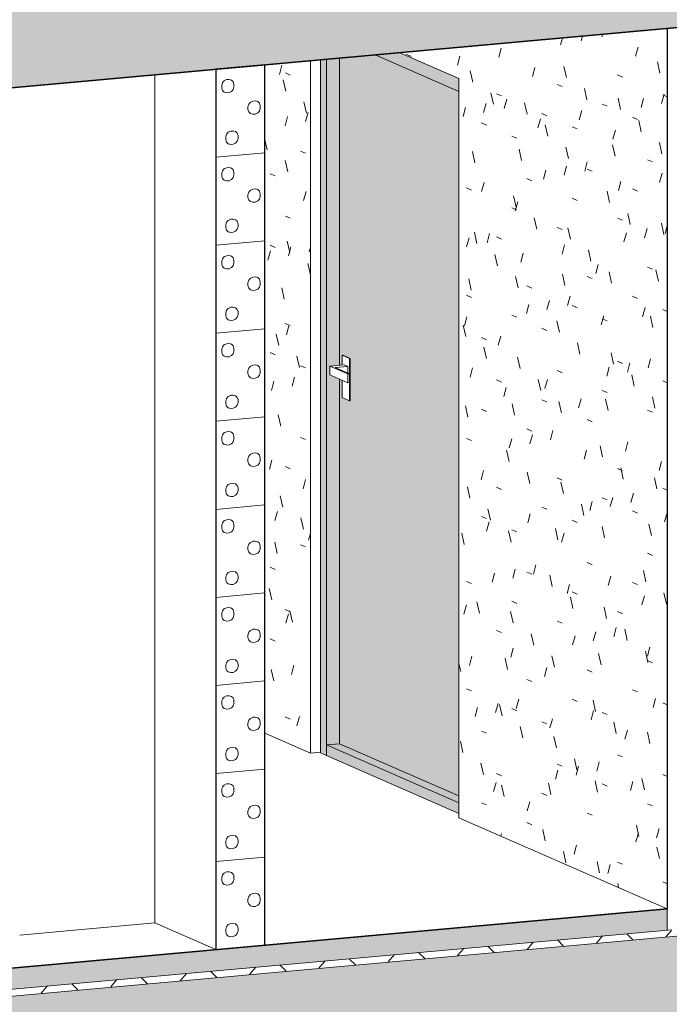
# Model space of a CAD drawing. Header units: millimetres. Extents: x -2180 to 91692, y -6418 to 21859.
# Tile 348 of 482: x 74278 to 76086, y 1763 to 4503. Entities that reach past the tile are written whole.
import ezdxf

# ---------------------------------------------------------------- set-up
doc = ezdxf.new("R2010")
doc.units = ezdxf.units.MM
for name, color, linetype, lineweight in [('Common Edges', 7, 'Continuous', 9), ('Cut Pattern-3', 7, 'Continuous', 9), ('Doors', 7, 'Continuous', 9), ('Floors-2', 7, 'Continuous', 35), ('Walls', 7, 'Continuous', 9), ('Walls-1', 7, 'Continuous', 25)]:
    doc.layers.add(name, color=color, linetype=linetype, lineweight=lineweight)
for name, color, linetype, lineweight, true_color in [('Cut Pattern-4', 9, 'Continuous', 9, 0x808080), ('Doors-4', 7, 'Continuous', 9, 0xc18479), ('Surface Pattern-3', 7, 'Continuous', 9, 0xc0c0c0)]:
    doc.layers.add(name, color=color, linetype=linetype, lineweight=lineweight, true_color=true_color)

# ---------------------------------------------------------------- blocks, each defined once
blk = doc.blocks.new('SMA_D01_ 1-poolne - SU-P-07 - 1000x2100 2korrus-2306900-3D-kunsti lähteülesanne')
at = {"layer": 'Doors-4'}
h = blk.add_hatch(color=256, dxfattribs=at)
h.paths.add_polyline_path([(16855.7, 2455), (16855.1, 4392.7), (16839.1, 4391.3), (16839.9, 2461.9), (16842, 2460.9)], flags=0)
h.paths.add_polyline_path([(17224.9, 4302.9), (17224.9, 4339.5), (17060.6, 4411.2), (16991.3, 4405), (17202.4, 4312.8)], flags=0)
for points in [[(16855.7, 2484.4), (16892.1, 2487.6), (16892.1, 3502.5), (16865.6, 3514.1), (16865.6, 3538.6), (16892.1, 3542.1), (16892.1, 4396), (16855.7, 4392.8), (16855.7, 2487.6)], [(17224.9, 2342.3), (17224.9, 4302.9), (16991.3, 4405), (16892.1, 4396), (16892.1, 3541), (16899.6, 3542.1), (16899.6, 3568.9), (16901.8, 3568.9), (16922.1, 3559.9), (16922.1, 3442.4), (16920.3, 3442.3), (16899.6, 3451.3), (16899.6, 3499.3), (16892.1, 3502.5), (16892.1, 2487.6), (16951.1, 2461.9)], [(17224.9, 2323.1), (17224.9, 2342.3), (16892.1, 2487.6), (16855.7, 2484.4), (16931.4, 2451.3)], [(17224.9, 2293.7), (17224.9, 2323.1), (16855.7, 2484.4), (16855.7, 2455), (17181.7, 2312.6)]]:
    blk.add_hatch(color=256, dxfattribs=at).paths.add_polyline_path(points, flags=0)
at = {"layer": 'Doors'}
for p, q in [((16839.1, 4391.3), (16839.1, 2462.2)), ((16855.7, 2455), (16855.7, 4392.8)), ((16892.1, 4396), (16892.1, 3541)), ((16991.3, 4405), (17224.9, 4302.9)), ((16901.4, 3569.1), (16899.6, 3568.9)), ((16899.6, 3568.9), (16920.3, 3559.9)), ((16899.6, 3541.7), (16899.6, 3568.9)), ((16922.1, 3560), (16901.4, 3569.1)), ((16904.8, 3542.1), (16865.6, 3538.6)), ((16865.6, 3538.6), (16915.2, 3516.9)), ((16865.6, 3514.1), (16865.6, 3538.6)), ((16880.5, 3534.5), (16915.1, 3537.6)), ((16915.1, 3537.6), (16904.8, 3542.1)), ((16915.1, 3519.4), (16915.1, 3537.6)), ((16920.3, 3559.9), (16922.1, 3560)), ((16920.3, 3559.9), (16920.3, 3442.3)), ((16922.1, 3442.4), (16922.1, 3560)), ((16915.2, 3492.4), (16865.6, 3514.1)), ((16919.8, 3517.3), (16880.5, 3534.5)), ((16915.2, 3516.9), (16919.8, 3517.3)), ((16915.2, 3492.4), (16915.2, 3516.9)), ((16919.8, 3492.8), (16919.8, 3517.3)), ((16892.1, 3502.5), (16892.1, 2487.6)), ((16899.6, 3451.3), (16899.6, 3499.3)), ((16919.8, 3492.8), (16915.2, 3492.4)), ((16920.3, 3442.3), (16899.6, 3451.3)), ((16922.1, 3442.4), (16920.3, 3442.3)), ((16855.7, 2484.4), (16892.1, 2487.6)), ((16855.7, 2455), (16855.7, 2484.4)), ((17224.9, 2323.1), (16855.7, 2484.4)), ((16892.1, 2487.6), (17224.9, 2342.3)), ((16839.1, 2462.2), (16855.7, 2455)), ((16855.7, 2455), (17224.9, 2293.7))]:
    blk.add_line(p, q, dxfattribs=at)

msp = doc.modelspace()

# ---------------------------------------------------------------- hatches: boundary and pattern name
at = {"layer": 'Cut Pattern-3'}
h = msp.add_hatch(dxfattribs=at)
h.set_pattern_fill('FP_67', color=256, angle=-134.607, style=0, pattern_type=2)
h.set_pattern_definition([(315.393, (74940.21, 3049.9), (227.618, 20.513), [6.394, -313.32]), (229.398, (74944.77, 3023.36), (227.618, 20.515), [6.995, -342.752]), (5.15, (74926.56, 3051.12), (-0.002, 245.03), [6.856, -221.685]), (344.959, (74933.385, 3051.73), (227.6183, 20.5123), [7.07, -700.008]), (204.178, (74940.21, 3018.045), (227.6184, 20.5136), [7.485, -741.03]), (185.15, (74933.38, 3014.98), (0.002, -245.03), [6.856, -221.685]), (164.959, (74926.56, 3014.364), (227.6183, 20.5123), [7.07, -700.008]), (135.393, (74919.73, 3016.2), (227.618, 20.513), [6.394, -313.32]), (73.236, (74912.9, 3035.186), (227.612, 1000.636), [7.89, -781.252]), (49.398, (74915.18, 3042.74), (227.618, 20.515), [6.995, -342.752]), (24.178, (74919.73, 3048.05), (227.6184, 20.5136), [7.485, -741.03]), (90, (74912.9, 3027.84), (-227.618, -20.513), [7.35, -237.68]), (107.669, (74915.176, 3020.69), (-227.6255, 959.606), [7.5, -742.455]), (270, (74874.2, 3097.86), (227.62, 20.513), [7.35, -237.68]), (5.15, (74853.72, 3110.71), (-0.002, 245.03), [6.856, -221.685]), (344.959, (74860.55, 3111.33), (227.6183, 20.5123), [7.07, -700.008]), (315.393, (74867.38, 3109.5), (227.618, 20.513), [6.394, -313.32]), (229.398, (74871.93, 3082.95), (227.618, 20.515), [6.995, -342.752]), (204.178, (74867.376, 3077.64), (227.6184, 20.5136), [7.485, -741.03]), (185.15, (74860.55, 3074.57), (0.002, -245.03), [6.856, -221.685]), (164.959, (74853.72, 3073.96), (227.6183, 20.5123), [7.07, -700.008]), (135.393, (74846.89, 3075.8), (227.618, 20.513), [6.394, -313.32]), (73.236, (74840.06, 3094.78), (227.612, 1000.636), [7.89, -781.252]), (49.398, (74842.34, 3102.34), (227.618, 20.515), [6.995, -342.752]), (24.178, (74846.89, 3107.65), (227.6184, 20.5136), [7.485, -741.03]), (90, (74840.06, 3087.43), (-227.62, -20.513), [7.35, -237.68]), (107.669, (74842.34, 3080.284), (-227.6255, 959.606), [7.5, -742.455]), (287.669, (74871.93, 3105), (227.622, -469.5462), [7.5, -742.455]), (253.236, (74874.205, 3090.506), (-227.615, -510.575), [7.89, -781.252]), (270, (74885.59, 2954.32), (227.618, 20.513), [7.35, -237.68]), (5.15, (74865.1, 2967.17), (-0.002, 245.03), [6.856, -221.685]), (344.959, (74871.93, 2967.79), (227.6183, 20.5123), [7.07, -700.008]), (315.393, (74878.76, 2965.95), (227.618, 20.513), [6.394, -313.32]), (229.398, (74883.31, 2939.4), (227.618, 20.515), [6.995, -342.752]), (204.178, (74878.756, 2934.1), (227.6184, 20.5136), [7.485, -741.03]), (185.15, (74871.93, 2931.03), (0.002, -245.03), [6.856, -221.685]), (164.959, (74865.1, 2930.42), (227.6183, 20.5123), [7.07, -700.008]), (135.393, (74858.27, 2932.25), (227.618, 20.513), [6.394, -313.32]), (73.236, (74851.44, 2951.24), (227.612, 1000.636), [7.89, -781.252]), (49.398, (74853.72, 2958.8), (227.618, 20.515), [6.995, -342.752]), (24.178, (74858.27, 2964.105), (227.6184, 20.5136), [7.485, -741.03]), (90, (74851.44, 2943.89), (-227.618, -20.513), [7.35, -237.68]), (107.669, (74853.72, 2936.74), (-227.6255, 959.6062), [7.5, -742.455]), (287.669, (74883.31, 2961.46), (227.622, -469.5462), [7.5, -742.455]), (253.236, (74885.585, 2946.964), (-227.615, -510.5748), [7.89, -781.252]), (270, (74947.04, 3038.26), (227.618, 20.513), [7.35, -237.68]), (287.669, (74944.765, 3045.41), (227.622, -469.5462), [7.5, -742.455]), (253.236, (74947.04, 3030.91), (-227.615, -510.575), [7.89, -781.252]), (270, (75028.98, 3097.1), (227.62, 20.513), [7.35, -237.68]), (5.15, (75008.5, 3109.96), (-0.002, 245.03), [6.856, -221.685]), (344.959, (75015.33, 3110.575), (227.6183, 20.5123), [7.07, -700.008]), (315.393, (75022.16, 3108.74), (227.618, 20.513), [6.394, -313.32]), (229.398, (75026.71, 3082.2), (227.618, 20.515), [6.995, -342.752]), (204.178, (75022.156, 3076.89), (227.6184, 20.5136), [7.485, -741.03]), (185.15, (75015.33, 3073.82), (0.002, -245.03), [6.856, -221.685]), (164.959, (75008.5, 3073.205), (227.6183, 20.5123), [7.07, -700.008]), (135.393, (75001.67, 3075.04), (227.618, 20.513), [6.394, -313.32]), (73.236, (74994.84, 3094.03), (227.612, 1000.636), [7.89, -781.252]), (49.398, (74997.12, 3101.58), (227.618, 20.515), [6.995, -342.752]), (24.178, (75001.67, 3106.894), (227.6184, 20.5136), [7.485, -741.03]), (90, (74994.84, 3086.68), (-227.62, -20.513), [7.35, -237.68]), (107.669, (74997.12, 3079.53), (-227.6255, 959.606), [7.5, -742.455]), (287.669, (75026.71, 3104.25), (227.622, -469.5462), [7.5, -742.455]), (253.236, (75028.985, 3089.75), (-227.615, -510.575), [7.89, -781.252]), (270, (75010.77, 2990.1), (227.618, 20.513), [7.35, -237.68]), (5.15, (74990.3, 3002.96), (-0.002, 245.03), [6.856, -221.685]), (344.959, (74997.12, 3003.57), (227.6183, 20.5123), [7.07, -700.008]), (315.393, (75003.95, 3001.74), (227.618, 20.513), [6.394, -313.32]), (229.398, (75008.5, 2975.2), (227.618, 20.515), [6.995, -342.752]), (204.178, (75003.946, 2969.88), (227.6184, 20.5136), [7.485, -741.03]), (185.15, (74997.12, 2966.82), (0.002, -245.03), [6.856, -221.685]), (164.959, (74990.29, 2966.2), (227.6183, 20.5123), [7.07, -700.008]), (135.393, (74983.46, 2968.04), (227.618, 20.513), [6.394, -313.32]), (73.236, (74976.63, 2987.02), (227.612, 1000.636), [7.89, -781.252]), (49.398, (74978.91, 2994.58), (227.618, 20.515), [6.995, -342.752]), (24.178, (74983.46, 2999.89), (227.6184, 20.5136), [7.485, -741.03]), (90, (74976.63, 2979.67), (-227.618, -20.513), [7.35, -237.68]), (107.669, (74978.91, 2972.53), (-227.6255, 959.6062), [7.5, -742.455]), (287.669, (75008.5, 2997.245), (227.622, -469.5462), [7.5, -742.455]), (253.236, (75010.775, 2982.75), (-227.615, -510.5748), [7.89, -781.252]), (5.15, (74824.13, 3139.9), (-0.002, 245.03), [])])
h.paths.add_polyline_path([(74824.1, 1914.7), (74960.7, 1927.1), (74960.7, 4377.4), (74824.1, 4365.1), (74824.1, 1939.7)], flags=0)
h = msp.add_hatch(dxfattribs=at)
h.set_pattern_fill('FP_42', color=256, style=0, pattern_type=2)
h.set_pattern_definition([(53.934, (51212.01, 11407.4), (293.8706, -1.192), [33.551, -369.056]), (359.767, (51212, 11407.4), (-56.8462, 326.635), [24.489, -269.384]), (99.873, (51236.5, 11407.3), (237.0226, 325.4407), [27.629, -303.916]), (50.476, (51212, 11495.62), (437.2623, -33.597), [50.144, -551.587]), (96.228, (51248.45, 11492.8), (382.9437, 464.15), [41.725, -458.977]), (355.606, (51212, 11495.6), (382.946, 464.148), [36.546, -402.005]), (26.718, (51252.98, 11477.26), (244.5598, -155.5388), [32.117, -353.283]), (327.544, (51253, 11477.26), (99.6902, 328.8147), [24.153, -265.678]), (73.134, (51273.36, 11464.3), (344.2497, 173.2788), [28.633, -314.962]), (42.494, (51212.01, 11407.41), (4.98256, 147.27343), [3.285, -284.139, 3.285, -292.074, -292.053]), (42.494, (51212.01, 11407.41), (4.98256, 147.27343), [-582.783, 3.285, -288.768]), (13.053, (51212.01, 11407.41), (107.7835, 183.6709), [3.107, -156.18, 3.107, -262.511, -105.288]), (13.053, (51212.01, 11407.41), (107.7835, 183.6709), [-424.905, 3.107, -102.181]), (329.218, (51120.65, 11399.18), (218.71384, 9.76134), [2.997, -97.556, 2.997, -727.014]), (329.218, (51120.65, 11399.18), (218.71384, 9.76134), [-103.549, -310.727, 2.997, -413.291]), (318.13, (51079.68, 11395.48), (238.9384, 65.6853), [3.022, -128.814, 3.022, -505.258]), (318.13, (51079.68, 11395.48), (238.9384, 65.6853), [-134.859, -207.105, 3.022, -295.131]), (49.397, (51212.01, 11407.4), (-181.0677, 178.6035), [])])
h.paths.add_polyline_path([(69162.3, 1345.7), (76080.6, 1969.2), (76080.6, 2028), (69162.3, 1404.5)], flags=0)
h.paths.add_polyline_path([(76186.2, 1978.7), (81775.4, 2482.5), (81775.4, 2541.2), (76186.2, 2037.5)], flags=0)
at = {"layer": 'Cut Pattern-4'}
for points in [[(69162.3, 3854.8), (81775.4, 4991.5), (81775.4, 5207.1), (69435.5, 4095.1), (69202.9, 3890.5)], [(69162.3, 1110.5), (81775.4, 2247.2), (81775.4, 2462.8), (69162.3, 1326.1), (69162.3, 1207)]]:
    msp.add_hatch(color=256, dxfattribs=at).paths.add_polyline_path(points, flags=0)
h = msp.add_hatch(dxfattribs=at)
h.set_pattern_fill('FP_43', color=256, style=0, pattern_type=2)
h.set_pattern_definition([(49.397, (51212.01, 11407.41), (-96.5695, 95.25585), []), (135.393, (51212.01, 11407.41), (-96.56984, -112.66085), [])])
h.paths.add_polyline_path([(69162.3, 1326.1), (76092, 1951.6), (76092, 1970.2), (69162.3, 1345.7)], flags=0)
h.paths.add_polyline_path([(76174.8, 1958.1), (81775.4, 2462.8), (81775.4, 2482.4), (76174.8, 1977.5), (76174.8, 1971.3)], flags=0)
at = {"layer": 'Surface Pattern-3'}
h = msp.add_hatch(dxfattribs=at)
h.set_pattern_fill('FP_53', color=256, style=0, pattern_type=2)
h.set_pattern_definition([(336.405, (107875.64, -238.82), (168.07452, 26.16764), [15.131, -122.424, -871.183]), (336.405, (107875.64, -238.82), (168.07452, 26.16764), [-137.555, 15.131, -122.424, -733.628]), (336.405, (107875.64, -238.82), (168.07452, 26.16764), [-275.11, 15.131, -259.979, -458.517]), (336.405, (107875.64, -238.82), (168.07452, 26.16764), [-550.221, 15.131, -122.424, -320.962]), (336.405, (107875.64, -238.82), (168.07452, 26.16764), [-687.776, 15.131, -76.572, -229.259]), (336.405, (107875.64, -238.82), (168.07452, 26.16764), [-779.479, 15.131, -214.128]), (102.418, (107938.666, -216.56), (-120.42855, 347.764825), [32.241, -260.862, -1856.32]), (102.418, (107938.666, -216.56), (-120.42855, 347.764825), [-293.103, 32.241, -260.862, -1563.217]), (102.418, (107938.666, -216.56), (-120.42855, 347.764825), [-586.206, 32.241, -553.965, -977.011]), (102.418, (107938.666, -216.56), (-120.42855, 347.764825), [-1172.413, 32.241, -260.862, -683.908]), (102.418, (107938.666, -216.56), (-120.42855, 347.764825), [-1465.516, 32.241, -163.161, -488.505]), (102.418, (107938.666, -216.56), (-120.42855, 347.764825), [-1660.918, 32.241, -456.264]), (254.75, (107959.675, -26.574), (-47.6504, -373.9347), [26.359, -213.267, -1517.629]), (254.75, (107959.675, -26.574), (-47.6504, -373.9347), [-239.626, 26.359, -213.267, -1278.003]), (254.75, (107959.675, -26.574), (-47.6504, -373.9347), [-479.251, 26.359, -452.892, -798.752]), (254.75, (107959.675, -26.574), (-47.6504, -373.9347), [-958.502, 26.359, -213.267, -559.126]), (254.75, (107959.675, -26.574), (-47.6504, -373.9347), [-1198.128, 26.359, -133.392, -399.376]), (254.75, (107959.675, -26.574), (-47.6504, -373.9347), [-1357.879, 26.359, -373.017])])
h.paths.add_polyline_path([(76080.6, 2028), (76080.6, 4478.3), (75336.5, 4411.2), (75500.8, 4339.5), (75500.8, 2281.2), (76058.8, 2037.5)], flags=0)
h.paths.add_polyline_path([(75087.2, 2461.9), (75087.2, 4388.8), (74960.7, 4377.4), (74960.7, 2517.1), (75025.5, 2488.8)], flags=0)

# ---------------------------------------------------------------- linework, layer by layer
at = {"layer": 'Common Edges'}
for p, q in [((81775.4, 2462.8), (69162.3, 1326.1)), ((76080.6, 2028), (76080.6, 1969.2)), ((76092, 1970.2), (69162.3, 1345.7))]:
    msp.add_line(p, q, dxfattribs=at)
at = {"layer": 'Floors-2'}
for p, q in [((69162.3, 3854.8), (81775.4, 4991.5)), ((76080.6, 2028), (69162.3, 1404.5))]:
    msp.add_line(p, q, dxfattribs=at)
at = {"layer": 'Walls'}
for p, q in [((75087.2, 2461.9), (75087.2, 4388.8)), ((75336.5, 4411.2), (75500.8, 4339.5)), ((74654.2, 4349.7), (74654.2, 1989)), ((75500.8, 4339.5), (75500.8, 2281.2)), ((74960.7, 2517.1), (75087.2, 2461.9)), ((75087.2, 2461.9), (75115, 2464.4)), ((75500.8, 2281.2), (76080.6, 2028)), ((74277.8, 1955), (74654.2, 1989)), ((74654.2, 1989), (74824.1, 1914.7))]:
    msp.add_line(p, q, dxfattribs=at)
at = {"layer": 'Walls-1'}
for p, q in [((76080.6, 4478.3), (76080.6, 2028)), ((74960.7, 4377.4), (74824.1, 4365.1)), ((74824.1, 4365.1), (74824.1, 1914.7)), ((74960.7, 1927.1), (74960.7, 4377.4)), ((74824.1, 1914.7), (74960.7, 1927.1))]:
    msp.add_line(p, q, dxfattribs=at)

# ---------------------------------------------------------------- block references
at = {"layer": 'Doors'}
msp.add_blockref('SMA_D01_ 1-poolne - SU-P-07 - 1000x2100 2korrus-2306900-3D-kunsti lähteülesanne', (58275.9, 0), dxfattribs=at)

doc.saveas('drawing.dxf')
